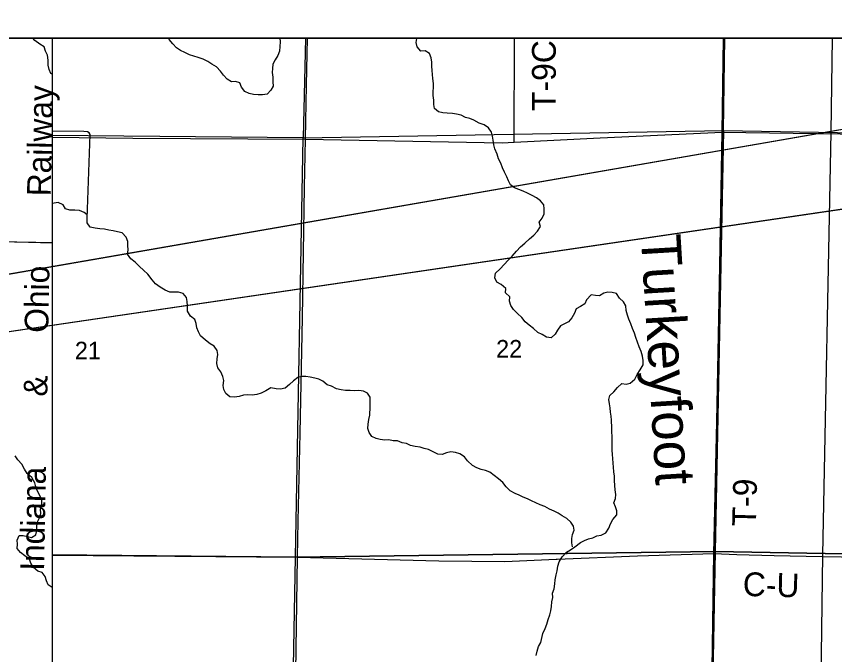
# Model space of a CAD drawing. Extents: x -6.2 to 37.4, y 0.2 to 22.2.
# Drawn here: x 5.038 to 6.014, y 20.371 to 21.133 of the extents above; entities that cross this region are included whole.
import ezdxf

# ---------------------------------------------------------------- set-up
doc = ezdxf.new("R2010")
doc.units = 0
for name, color, linetype in [('GM_X_County_Road', 7, 'Continuous'), ('GM_X_County_Road_Text', 7, 'Continuous'), ('GM_X_Minor_River', 7, 'Continuous'), ('GM_X_Minor_River_Text', 7, 'Continuous'), ('GM_X_Rail_Line', 7, 'Continuous'), ('GM_X_Rail_Line_Text', 7, 'Continuous'), ('GM_X_Section', 7, 'Continuous'), ('GM_X_Section_Text', 7, 'Continuous'), ('GM_X_Township_Road', 7, 'Continuous'), ('GM_X_Township_Road_Text', 7, 'Continuous'), ('GM_X_US_Shield', 7, 'Continuous'), ('SH_Border', 7, 'Continuous'), ('SH_Cut_Line', 7, 'Continuous'), ('SH_Data', 7, 'Continuous')]:
    doc.layers.add(name, color=color, linetype=linetype)

msp = doc.modelspace()

# ---------------------------------------------------------------- linework, layer by layer
at = {"layer": 'GM_X_County_Road'}
for points in [[(5.08086, 20.98913), (5.17717, 20.98789), (5.38316, 20.98677)], [(5.38316, 20.98677), (5.61779, 20.98265), (5.63201, 20.9834), (5.73462, 20.98828), (5.8801, 20.99504), (6.13384, 20.9918), (6.3438, 20.98708), (6.37943, 20.9862), (6.63731, 20.98139)], [(5.86102, 19.98241), (5.86729, 20.2996), (5.87032, 20.49219)], [(5.87032, 20.49219), (5.89779, 20.49087), (5.94232, 20.48989), (5.99939, 20.4888), (6.18449, 20.48528), (6.3018, 20.4837), (6.37305, 20.48273), (6.504, 20.48097), (6.62788, 20.47969), (6.87943, 20.47678)]]:
    msp.add_lwpolyline(points, dxfattribs=at)
at = {"layer": 'GM_X_Minor_River'}
for points in [[(5.08086, 21.06438), (5.07948, 21.06529), (5.07731, 21.07009), (5.07629, 21.07523), (5.07606, 21.08131), (5.07543, 21.08702), (5.07289, 21.09182), (5.07131, 21.09698), (5.06626, 21.10032), (5.06048, 21.10463), (5.05811, 21.10742)], [(5.35252, 21.10742), (5.35289, 21.10306), (5.35258, 21.09756), (5.35209, 21.09207), (5.35027, 21.08661), (5.34695, 21.08174), (5.34438, 21.07648), (5.34371, 21.07118), (5.3436, 21.06625), (5.34406, 21.06093), (5.34432, 21.05543), (5.3444, 21.05011), (5.34165, 21.04524), (5.33738, 21.04039), (5.33169, 21.03975), (5.32677, 21.03985), (5.32129, 21.04015), (5.31601, 21.0414), (5.31076, 21.04378), (5.30689, 21.04879), (5.30474, 21.05414), (5.29984, 21.05557), (5.29492, 21.05548), (5.28987, 21.05843), (5.28543, 21.06326), (5.28194, 21.06807), (5.27712, 21.0731), (5.27151, 21.07625), (5.26665, 21.07938), (5.26103, 21.08215), (5.25521, 21.08436), (5.24994, 21.08598), (5.24467, 21.08742), (5.23924, 21.09018), (5.23419, 21.09275), (5.22914, 21.0957), (5.22489, 21.10053), (5.22064, 21.10574), (5.21978, 21.10742)], [(5.63124, 20.78349), (5.62813, 20.7883), (5.62634, 20.79327), (5.62702, 20.79856), (5.62182, 20.8036), (5.62212, 20.80853), (5.61672, 20.81319), (5.61149, 20.81614), (5.60914, 20.8215), (5.60963, 20.82699), (5.61523, 20.83219), (5.62007, 20.8374), (5.62472, 20.84243), (5.62974, 20.84707), (5.63497, 20.85303), (5.63963, 20.85825), (5.64463, 20.86251), (5.65023, 20.86771), (5.65563, 20.87234), (5.66009, 20.87719), (5.66361, 20.88262), (5.66201, 20.88777), (5.66533, 20.89264), (5.6679, 20.89789), (5.66802, 20.90358), (5.66736, 20.90834), (5.66349, 20.91316), (5.65864, 20.91686), (5.6534, 20.91943), (5.64797, 20.9222), (5.64272, 20.92458), (5.63258, 20.92858), (5.62774, 20.93247), (5.62538, 20.93726), (5.62321, 20.94205), (5.62048, 20.94741), (5.61832, 20.95277), (5.61598, 20.95832), (5.61325, 20.9633), (5.61166, 20.96902), (5.60914, 20.97515), (5.60773, 20.97992), (5.6069, 20.98562), (5.60606, 20.99057), (5.60502, 20.99534), (5.60153, 21.00034), (5.59631, 21.00405), (5.59048, 21.00606), (5.58393, 21.00961), (5.57905, 21.01142), (5.57415, 21.01265), (5.56873, 21.01561), (5.56326, 21.01686), (5.55836, 21.01752), (5.55231, 21.01784), (5.54683, 21.01833), (5.54193, 21.01937), (5.53709, 21.02327), (5.53625, 21.0284), (5.53617, 21.03353), (5.53552, 21.03885), (5.53583, 21.05345), (5.53519, 21.05934), (5.53426, 21.06885), (5.53399, 21.07417), (5.53371, 21.07891), (5.53325, 21.08386), (5.5309, 21.08921), (5.52604, 21.09216), (5.52055, 21.09208), (5.51649, 21.0969), (5.51508, 21.10224), (5.51594, 21.10716), (5.51591, 21.10742)], [(5.12267, 20.89203), (5.12628, 20.9925), (5.12499, 20.99423), (5.12294, 20.9956), (5.11859, 20.99588), (5.08086, 20.99637)], [(5.12283, 20.89671), (5.11903, 20.89931), (5.11359, 20.9017), (5.10812, 20.90219), (5.10206, 20.90212), (5.09698, 20.90355), (5.09424, 20.90854), (5.08824, 20.91113), (5.0833, 20.91047), (5.08086, 20.91009)], [(5.27778, 20.72481), (5.27845, 20.72973), (5.27798, 20.73467), (5.27411, 20.73968), (5.26925, 20.74263), (5.26385, 20.74672), (5.2579, 20.75196), (5.25535, 20.75676), (5.25337, 20.76154), (5.25272, 20.76667), (5.25112, 20.77164), (5.2461, 20.77572), (5.24243, 20.78149), (5.24257, 20.78793), (5.24191, 20.79288), (5.24107, 20.79764), (5.23719, 20.80246), (5.23174, 20.80409), (5.22663, 20.80438), (5.22114, 20.8043), (5.21589, 20.80649), (5.20972, 20.81003), (5.20413, 20.81413), (5.20025, 20.81895), (5.1949, 20.82551), (5.1899, 20.83054), (5.18506, 20.83481), (5.17987, 20.83985), (5.17485, 20.84393), (5.17099, 20.8497), (5.17147, 20.85462), (5.17121, 20.85994), (5.17112, 20.86487), (5.16914, 20.86985), (5.16451, 20.87487), (5.15906, 20.87631), (5.15378, 20.87755), (5.1485, 20.87823), (5.14341, 20.87928), (5.13793, 20.87977), (5.13208, 20.88046), (5.12643, 20.8819), (5.12275, 20.88691), (5.12267, 20.89203)], [(5.67972, 20.4502), (5.6804, 20.45588), (5.68108, 20.46099), (5.68233, 20.46665), (5.68319, 20.47157), (5.68407, 20.47724), (5.68569, 20.48233), (5.68941, 20.48813), (5.69445, 20.49372), (5.69943, 20.49646), (5.70443, 20.50035), (5.71116, 20.50552), (5.71594, 20.50789), (5.72071, 20.50969), (5.72585, 20.5111), (5.73082, 20.51347), (5.73595, 20.51413), (5.74131, 20.51686), (5.74483, 20.52267), (5.74683, 20.52775), (5.74978, 20.53281), (5.75444, 20.53841), (5.75454, 20.54334), (5.75294, 20.54811), (5.75114, 20.55289), (5.75276, 20.55779), (5.75343, 20.56271), (5.7526, 20.56804), (5.75215, 20.57355), (5.7517, 20.57943), (5.75181, 20.58474), (5.75116, 20.58988), (5.75071, 20.5952), (5.75024, 20.60014), (5.74979, 20.60565), (5.74933, 20.61059), (5.74905, 20.61572), (5.74917, 20.62102), (5.74908, 20.62615), (5.74902, 20.63203), (5.74875, 20.63734), (5.74866, 20.64209), (5.7481, 20.65158), (5.74763, 20.65634), (5.74698, 20.66109), (5.74652, 20.66622), (5.74567, 20.67098), (5.74502, 20.67593), (5.74626, 20.68102), (5.75108, 20.68529), (5.75516, 20.69033), (5.76057, 20.69534), (5.76566, 20.69448), (5.77061, 20.6957), (5.77601, 20.70053), (5.77896, 20.70578), (5.78229, 20.7114), (5.78601, 20.7174), (5.78593, 20.72271), (5.78509, 20.72766), (5.78351, 20.73338), (5.78135, 20.73893), (5.77939, 20.74466), (5.77705, 20.7502), (5.77545, 20.75536), (5.77329, 20.76071), (5.77114, 20.76645), (5.76879, 20.7718), (5.76719, 20.77677), (5.76561, 20.78249), (5.76515, 20.78781), (5.7626, 20.79261), (5.75759, 20.79707), (5.7541, 20.80245), (5.74883, 20.8037), (5.74392, 20.80436), (5.73898, 20.80313), (5.73398, 20.79963), (5.72907, 20.8003), (5.72398, 20.80097), (5.71836, 20.79502), (5.71637, 20.79012), (5.71119, 20.787), (5.70603, 20.78445), (5.70422, 20.77918), (5.70088, 20.77374), (5.69699, 20.7687), (5.69221, 20.76633), (5.68724, 20.76397), (5.68392, 20.75891), (5.68116, 20.75403), (5.67634, 20.74977), (5.67068, 20.75045), (5.66564, 20.75378), (5.66038, 20.75597), (5.65518, 20.76063), (5.65016, 20.7649), (5.64533, 20.76898), (5.64107, 20.77381), (5.63607, 20.77884), (5.63124, 20.78349)], [(5.70158, 20.50002), (5.70074, 20.50497), (5.70104, 20.51009), (5.70171, 20.51501), (5.7037, 20.5199), (5.70286, 20.52484), (5.69974, 20.52965), (5.69473, 20.53411), (5.68949, 20.53725), (5.68463, 20.5402), (5.67977, 20.54276), (5.67433, 20.54534), (5.66871, 20.54829), (5.66289, 20.5505), (5.65783, 20.55288), (5.65277, 20.55525), (5.6479, 20.55744), (5.64283, 20.55963), (5.63796, 20.56181), (5.63308, 20.56381), (5.62747, 20.56715), (5.62265, 20.5718), (5.6184, 20.57681), (5.61338, 20.58128), (5.60835, 20.58536), (5.60295, 20.58945), (5.59769, 20.59127), (5.5928, 20.59269), (5.58753, 20.59432), (5.58249, 20.59726), (5.57654, 20.6027), (5.57286, 20.6077), (5.56725, 20.61104), (5.56199, 20.61285), (5.55652, 20.61353), (5.55138, 20.6125), (5.54623, 20.61032), (5.54094, 20.61062), (5.5297, 20.61654), (5.5248, 20.61759), (5.51991, 20.61901), (5.51388, 20.62008), (5.5086, 20.62133), (5.50354, 20.62371), (5.49845, 20.62438), (5.49281, 20.62658), (5.48771, 20.62687), (5.48262, 20.62792), (5.47769, 20.62745), (5.47241, 20.62832), (5.46732, 20.62937), (5.46245, 20.63193), (5.45896, 20.63675), (5.45735, 20.64152), (5.45784, 20.64682), (5.45853, 20.65231), (5.45996, 20.65721), (5.46017, 20.66745), (5.46049, 20.6737), (5.46022, 20.67883), (5.4571, 20.68363), (5.45223, 20.6862), (5.44694, 20.68668), (5.44164, 20.6866), (5.43653, 20.68671), (5.43086, 20.68701), (5.42558, 20.68769), (5.4203, 20.68893), (5.41431, 20.6919), (5.40905, 20.69371), (5.40402, 20.69779), (5.39916, 20.70036), (5.39426, 20.7016), (5.38879, 20.70265), (5.3837, 20.70352), (5.37878, 20.70362), (5.37402, 20.70219), (5.36902, 20.6985), (5.36419, 20.69386), (5.35899, 20.68941), (5.35348, 20.68857), (5.34819, 20.68868), (5.34178, 20.68995), (5.33584, 20.68646), (5.33029, 20.68354), (5.32514, 20.68194), (5.31945, 20.68129), (5.31416, 20.68178), (5.30904, 20.68131), (5.30408, 20.67952), (5.29839, 20.67868), (5.2931, 20.67936), (5.28826, 20.68325), (5.28571, 20.68805), (5.28487, 20.69281), (5.28574, 20.69867), (5.28471, 20.70362), (5.28218, 20.70917), (5.27849, 20.71399), (5.27728, 20.71913), (5.27778, 20.72481)], [(5.08086, 20.45162), (5.07623, 20.45479), (5.0744, 20.45955), (5.07275, 20.46469), (5.06903, 20.46947), (5.06394, 20.47124), (5.05888, 20.47565), (5.05572, 20.48062), (5.05407, 20.48538), (5.04825, 20.48942), (5.04338, 20.49346), (5.03927, 20.49824), (5.03972, 20.50355), (5.0394, 20.50829), (5.04155, 20.51358), (5.04647, 20.51353), (5.05156, 20.51233), (5.05647, 20.51114), (5.06144, 20.5145), (5.06282, 20.5196), (5.0627, 20.52472), (5.06333, 20.53003), (5.06604, 20.53493), (5.06743, 20.54003), (5.06693, 20.54535), (5.06851, 20.55083), (5.06857, 20.55614), (5.06636, 20.56147), (5.0634, 20.56663), (5.06157, 20.57177), (5.0603, 20.57652), (5.05659, 20.58282), (5.05135, 20.58781), (5.048, 20.59278), (5.04486, 20.59888), (5.04, 20.60386), (5.03665, 20.60883)], [(5.65818, 20.3706), (5.65961, 20.37569), (5.66105, 20.38116), (5.6638, 20.38604), (5.66629, 20.39661), (5.66907, 20.40262), (5.67088, 20.40771), (5.67251, 20.41336), (5.67452, 20.41882), (5.67595, 20.42373), (5.67662, 20.42902), (5.67712, 20.43451), (5.67818, 20.4398), (5.6779, 20.44493), (5.67972, 20.4502)]]:
    msp.add_lwpolyline(points, dxfattribs=at)
at = {"layer": 'GM_X_Rail_Line'}
for points in [[(5.08086, 21.10742), (2.98513, 21.10742)], [(6.86104, 19.5138), (6.86366, 19.68706), (6.86448, 19.72092), (6.86811, 19.85399), (6.87013, 19.97553), (6.87027, 19.97886), (6.87188, 20.07204), (6.87223, 20.09839), (6.87931, 20.47706), (6.87948, 20.48391), (6.88449, 20.73399), (6.89038, 20.98158), (6.89238, 21.10742), (5.08086, 21.10742), (5.08086, 18.73488)], [(5.95421, 17.70742), (5.95464, 17.73589), (5.95897, 17.99343), (5.96235, 18.24518), (5.97247, 18.73855), (5.97681, 19.01971), (5.98659, 19.63824), (5.98805, 19.72376), (5.99343, 19.98571), (6.00043, 20.49066), (6.01007, 20.99513), (6.012, 21.10742)]]:
    msp.add_lwpolyline(points, dxfattribs=at)
at = {"layer": 'GM_X_Section'}
for points in [[(5.88186, 20.99717), (5.87199, 20.49448), (5.37112, 20.48802), (5.38037, 20.98826)], [(6.38094, 20.98831), (6.37505, 20.48536), (5.87199, 20.49448), (5.88186, 20.99717)], [(5.37112, 20.48802), (5.87199, 20.49448), (5.86238, 19.98478), (5.36225, 19.98815)], [(5.87199, 20.49448), (6.37505, 20.48536), (6.36649, 19.98171), (5.86238, 19.98478)]]:
    msp.add_lwpolyline(points, close=True, dxfattribs=at)
at = {"layer": 'GM_X_Township_Road'}
for p, q in [((5.63201, 20.9834), (5.63236, 21.10742)), ((5.8801, 20.99504), (5.88165, 21.10742)), ((5.07756, 20.86336), (5.08086, 20.86329)), ((5.08086, 20.49044), (5.37373, 20.48802))]:
    msp.add_line(p, q, dxfattribs=at)
for points in [[(5.38316, 20.98677), (5.38448, 21.05146), (5.38547, 21.10742)], [(5.36472, 19.98861), (5.36695, 20.1202), (5.37017, 20.27215), (5.37116, 20.32351), (5.37373, 20.48802), (5.37447, 20.5307), (5.37662, 20.63591), (5.37944, 20.77363), (5.38192, 20.92937), (5.38316, 20.98677)], [(5.87032, 20.49219), (5.87401, 20.64967), (5.87752, 20.83563), (5.8801, 20.99504)], [(4.983, 20.86518), (4.98534, 20.86519), (5.06149, 20.86369), (5.07756, 20.86336)], [(5.37373, 20.48802), (5.54211, 20.48355), (5.62095, 20.48286), (5.68231, 20.48533), (5.6833, 20.48537)], [(5.6833, 20.48537), (5.77931, 20.48925), (5.87032, 20.49219)]]:
    msp.add_lwpolyline(points, dxfattribs=at)
at = {"layer": 'GM_X_US_Shield'}
msp.add_lwpolyline([(5.08086, 21.10742), (4.98694, 21.10742), (4.98181, 20.86572), (5.08086, 20.86303)], dxfattribs=at)
for points in [[(5.88349, 21.10742), (5.38321, 21.10742), (5.38037, 20.98826), (5.88186, 20.99717)], [(5.08086, 20.99121), (5.08086, 20.49064), (5.37112, 20.48802), (5.38037, 20.98826)], [(5.08086, 20.49064), (5.08086, 19.99219), (5.36225, 19.98815), (5.37112, 20.48802)]]:
    msp.add_lwpolyline(points, close=True, dxfattribs=at)
at = {"layer": 'SH_Border'}
for p, q in [((2.46928, 20.38039), (9.08657, 21.53204)), ((9.08657, 21.35383), (2.46928, 20.38039)), ((5.08086, 21.10742), (5.08086, 14.30742))]:
    msp.add_line(p, q, dxfattribs=at)
at = {"layer": 'SH_Cut_Line'}
msp.add_lwpolyline([(5.08086, 21.10742), (1.68086, 21.10742)], dxfattribs=at)
at = {"layer": 'SH_Data'}
msp.add_line((1.68086, 21.10742), (8.48086, 21.10742), dxfattribs=at)
msp.add_lwpolyline([(9.08657, 21.35383), (2.46928, 20.38039), (9.08657, 21.53204)], close=True, dxfattribs=at)

# ---------------------------------------------------------------- texts
at = {"layer": 'GM_X_County_Road_Text'}
msp.add_text('C-U', height=0.028409, rotation=358.40873, dxfattribs=at).set_placement((5.90449, 20.44164))
at = {"layer": 'GM_X_Minor_River_Text'}
msp.add_text('Turkeyfoot', height=0.04738, rotation=273.43178, dxfattribs=at).set_placement((5.78313, 20.87184))
at = {"layer": 'GM_X_Rail_Line_Text'}
for s, height, rotation, p in [('Railway', 0.028314, 88.91615, (5.07924, 20.91846)), ('Ohio', 0.028314, 88.96832, (5.07632, 20.75552)), ('&', 0.02831, 89.33415, (5.07524, 20.67949)), ('Indiana', 0.028314, 88.96766, (5.07132, 20.47135))]:
    msp.add_text(s, height=height, rotation=rotation, dxfattribs=at).set_placement(p)
at = {"layer": 'GM_X_Section_Text'}
for s, p in [('21', (5.10802, 20.72408)), ('22', (5.61052, 20.72616))]:
    msp.add_text(s, height=0.020928, rotation=0.00001, dxfattribs=at).set_placement(p)
at = {"layer": 'GM_X_Township_Road_Text'}
for s, rotation, p in [('T-9C', 90, (5.68176, 21.02056)), ('T-9', 88.56685, (5.92044, 20.52432))]:
    msp.add_text(s, height=0.028409, rotation=rotation, dxfattribs=at).set_placement(p)

doc.saveas('drawing.dxf')
